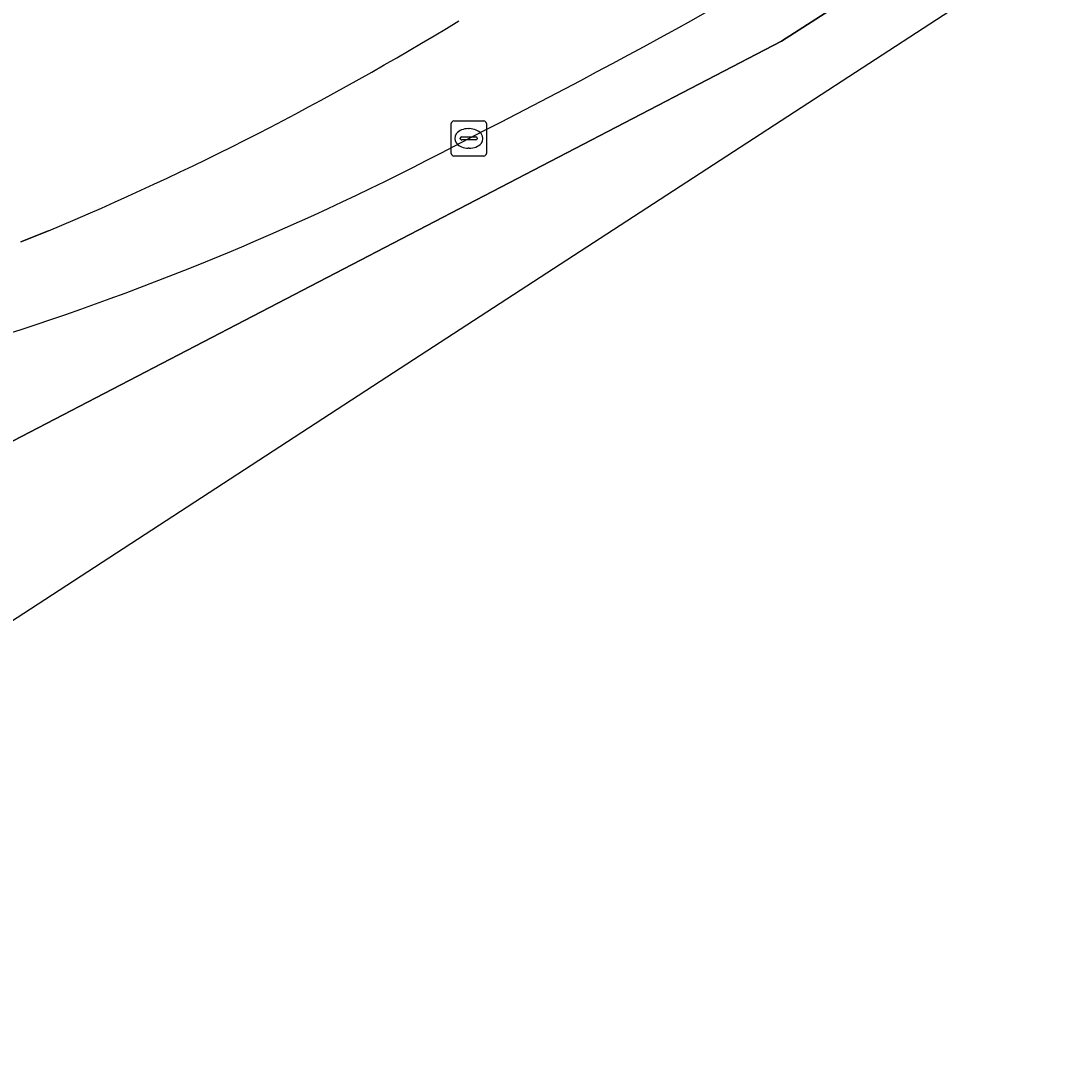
# Model space of a CAD drawing. Extents: x 159262 to 160143, y 383399 to 384319.
# Drawn here: x 159420.09 to 159449.85, y 383419.1 to 383448.25 of the extents above; entities that cross this region are included whole.
import ezdxf

# ---------------------------------------------------------------- set-up
doc = ezdxf.new("R2010")
doc.units = 0
for name, color, linetype in [('IMGEO_Erf', 7, 'Continuous'), ('IMGEO_Kolk', 7, 'Continuous'), ('IMGEO_Rijbaan_lokaal_gesloten', 7, 'Continuous'), ('IMGEO_Rijbaan_regionaal_open', 7, 'Continuous'), ('IMGEO_Voetpad_open', 7, 'Continuous')]:
    doc.layers.add(name, color=color, linetype=linetype)

msp = doc.modelspace()

# ---------------------------------------------------------------- linework, layer by layer
at = {"layer": 'IMGEO_Erf'}
msp.add_lwpolyline([(159420.091, 383441.953), (159420.876, 383442.266)], dxfattribs=at)
msp.add_arc((159387.527, 383521.802), 86.244, 292.74806, 301.4754, dxfattribs=at)
at = {"layer": 'IMGEO_Kolk'}
for p, q in [((159432.42, 383445.398), (159433.272, 383445.398)), ((159432.345, 383444.472), (159432.345, 383445.324)), ((159432.833, 383445.178), (159432.858, 383445.178)), ((159433.346, 383445.324), (159433.346, 383444.472)), ((159432.604, 383444.892), (159432.604, 383444.904)), ((159433.042, 383444.855), (159432.644, 383444.855)), ((159432.647, 383444.941), (159433.045, 383444.941)), ((159433.088, 383444.904), (159433.088, 383444.892)), ((159432.856, 383444.618), (159432.831, 383444.618)), ((159433.272, 383444.398), (159432.42, 383444.398))]:
    msp.add_line(p, q, dxfattribs=at)
for points in [[(159432.42, 383445.398), (159433.272, 383445.398)], [(159432.345, 383444.472), (159432.345, 383445.324)], [(159433.346, 383445.324), (159433.346, 383444.472)], [(159433.272, 383444.398), (159432.42, 383444.398)]]:
    msp.add_lwpolyline(points, dxfattribs=at)
for centre, radius, start, end in [((159432.422, 383445.322), 0.0765, 91.552, 178.448), ((159432.422, 383445.322), 0.0765, 91.552, 178.448), ((159433.27, 383445.322), 0.0765, 1.552, 88.448), ((159433.27, 383445.322), 0.0765, 1.552, 88.448), ((159432.644, 383444.901), 0.0403, 85.8775, 175.7526), ((159432.641, 383444.891), 0.0366, 178.938, 274.7102), ((159433.045, 383444.898), 0.043, 264.8664, 352.4533), ((159433.049, 383444.903), 0.0386, 1.7309, 96.639), ((159432.422, 383444.474), 0.0765, 181.552, 268.448), ((159432.422, 383444.474), 0.0765, 181.552, 268.448), ((159433.27, 383444.474), 0.0765, 271.552, 358.448), ((159433.27, 383444.474), 0.0765, 271.552, 358.448)]:
    msp.add_arc(centre, radius, start, end, dxfattribs=at)
for centre, major_axis, ratio, start_param, end_param in [((159432.832, 383444.898), (-0.387, 0.002), 0.722429, 4.712389, 7.853982), ((159432.857, 383444.898), (-0.39, 0.002), 0.717154, 1.570796, 4.712389)]:
    msp.add_ellipse(centre, major_axis=major_axis, ratio=ratio, start_param=start_param, end_param=end_param, dxfattribs=at)
at = {"layer": 'IMGEO_Rijbaan_lokaal_gesloten'}
for points in [[(159441.755, 383447.67), (159462.471, 383460.966), (159490.279, 383481.992), (159505.707, 383493.657), (159520.375, 383504.829), (159523.234, 383507.076), (159523.45, 383507.257), (159536.444, 383518.15), (159538.496, 383519.827), (159542.031, 383522.493), (159556.314, 383532.084), (159558.176, 383533.322), (159557.167, 383534.781), (159555.701, 383533.767), (159540.95, 383523.893), (159539.823, 383523.091)], [(159419.672, 383439.32), (159417.392, 383438.516), (159418.461, 383435.551), (159441.755, 383447.67)]]:
    msp.add_lwpolyline(points, dxfattribs=at)
for centre, radius, start, end in [((159340.979, 383625.792), 202.885, 296.92369, 301.55861), ((159394.983, 383515.976), 80.533, 287.85245, 298.0441)]:
    msp.add_arc(centre, radius, start, end, dxfattribs=at)
at = {"layer": 'IMGEO_Rijbaan_regionaal_open'}
msp.add_lwpolyline([(159401.313, 383419.104), (159430.515, 383438.11), (159440.381, 383444.531), (159453.87, 383453.311), (159490.734, 383481.412), (159490.279, 383481.992), (159462.471, 383460.966), (159441.755, 383447.67), (159418.461, 383435.551)], dxfattribs=at)
at = {"layer": 'IMGEO_Voetpad_open'}
msp.add_lwpolyline([(159420.876, 383442.266), (159420.091, 383441.953)], dxfattribs=at)
for centre, radius, start, end in [((159340.979, 383625.792), 202.885, 296.92369, 301.55861), ((159387.527, 383521.802), 86.244, 292.74806, 301.4754), ((159394.983, 383515.976), 80.533, 287.85245, 298.0441)]:
    msp.add_arc(centre, radius, start, end, dxfattribs=at)

doc.saveas('drawing.dxf')
